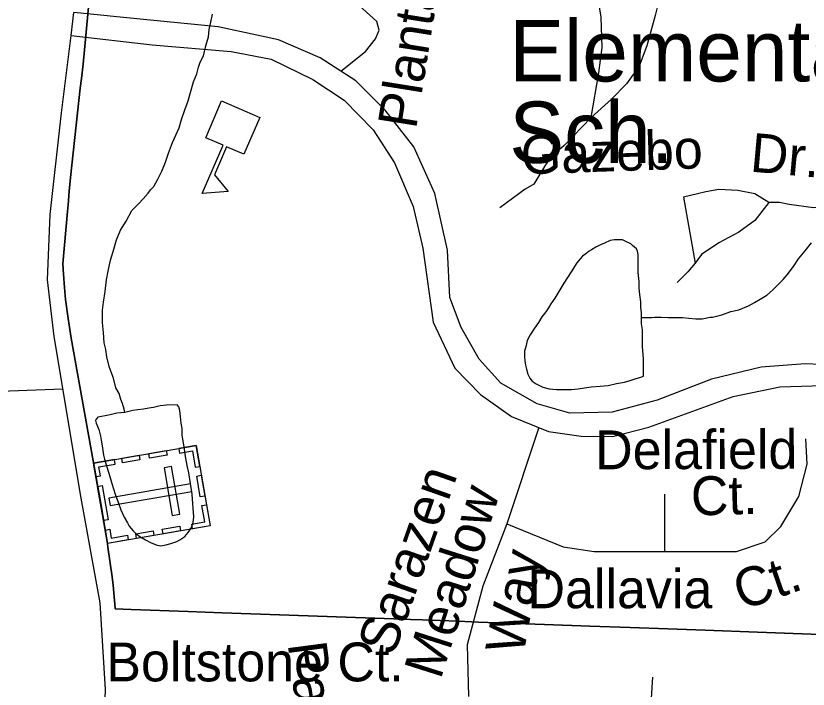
# Model space of a CAD drawing. Extents: x 2001466 to 2224147, y 644118 to 847247.
# Drawn here: x 2044922 to 2046859, y 749441 to 751088 of the extents above; entities that cross this region are included whole.
import ezdxf

# ---------------------------------------------------------------- set-up
doc = ezdxf.new("R2010")
doc.units = 0
for name, color, linetype in [('Exist Boundary Political City Limit New', 7, 'Continuous'), ('Exist Cultural Cemetery CELL', 7, 'Continuous'), ('Exist Cultural Educational Facility Elementary CELL', 7, 'Continuous'), ('Exist Cultural Educational Facility Elementary Label', 7, 'Continuous'), ('Exist Hydrographic Misc Water Feature', 7, 'Continuous'), ('Exist Road Non-System Type 51', 7, 'Continuous'), ('Exist Road Non-System Type 51 Label', 7, 'Continuous'), ('Exist Road Secondary Type 51 Attributed', 7, 'Continuous'), ('Exist Road Secondary Type 51 Divided Attributed', 7, 'Continuous'), ('Map Preparation Boundary City Limit Buffer Line', 7, 'Continuous')]:
    doc.layers.add(name, color=color, linetype=linetype)

msp = doc.modelspace()

# ---------------------------------------------------------------- linework, layer by layer
at = {"layer": 'Exist Boundary Political City Limit New'}
msp.add_lwpolyline([(2045102.9, 751145.1), (2045086.2, 750969.9), (2045082.1, 750934.9), (2045079.5, 750911.3), (2045055.8, 750692.8), (2045052.5, 750659.2), (2045050.1, 750625.8), (2045048.6, 750609.6), (2045037.1, 750481.5), (2045038.4, 750456.5), (2045040.9, 750423.5), (2045043.6, 750394.8), (2045049.6, 750347.9), (2045057.2, 750299.9), (2045105.2, 750032), (2045116.8, 749967.9), (2045129.8, 749895.4), (2045145.9, 749796.8), (2045146.9, 749789.1), (2045157.1, 749716.1), (2045159.9, 749695.8), (2045164.6, 749639.9), (2045164.9, 749638.3), (2045203.5, 749636.6), (2045343.6, 749631.6), (2045426.4, 749628.5), (2045496.4, 749625.9), (2045566.2, 749623.4), (2045636.2, 749620.9), (2045706.2, 749618.3), (2045776.1, 749615.8), (2045846.1, 749613.2), (2045857.8, 749612.8), (2045916.1, 749610.7), (2046002.9, 749607.5), (2046053, 749605.7), (2046214.6, 749599.8), (2046325.4, 749595.8), (2046424.2, 749592.2), (2046515.6, 749588.8), (2046607.1, 749585.5), (2046735, 749580.9), (2046888.4, 749575.2)], dxfattribs=at)
at = {"layer": 'Exist Cultural Cemetery CELL'}
for points in [[(2045362.7, 750037.5), (2045396.6, 749841.3), (2045145.7, 749797.9), (2045111.8, 749994.1)], [(2045320.1, 750030.1), (2045322, 750018.9), (2045353.7, 750024.4), (2045360.6, 749984.4), (2045371.6, 749986.3), (2045362.7, 750037.5)], [(2045180.7, 750006.1), (2045223.4, 750013.4), (2045225.4, 750002.2), (2045182.7, 749994.8)], [(2045247, 750017.5), (2045289.7, 750024.9), (2045291.6, 750013.6), (2045248.9, 750006.3)], [(2045117.5, 749961.5), (2045128.8, 749963.5), (2045125.1, 749985.2), (2045164.9, 749992.1), (2045163, 750003), (2045111.9, 749994.2)], [(2045302.6, 749985.7), (2045284.2, 749982.5), (2045304.3, 749866.5), (2045322.7, 749869.6)], [(2045375.3, 749964.5), (2045384.1, 749913.4), (2045372.9, 749911.5), (2045364.1, 749962.5)], [(2045132.9, 749939.5), (2045147.4, 749855.8), (2045136.1, 749853.9), (2045121.7, 749937.5)], [(2045352.4, 749925), (2045349.2, 749943.5), (2045149.4, 749908.9), (2045152.6, 749890.5)], [(2045353.9, 749833.8), (2045352, 749845), (2045383.7, 749850.5), (2045376.8, 749890.5), (2045387.8, 749892.4), (2045396.6, 749841.2)], [(2045280, 749832.6), (2045322.6, 749840), (2045324.6, 749828.8), (2045281.9, 749821.4)], [(2045140.1, 749830.6), (2045151.4, 749832.5), (2045155.1, 749810.9), (2045195, 749817.7), (2045196.9, 749806.8), (2045145.7, 749797.9)], [(2045215, 749821.4), (2045257.7, 749828.8), (2045259.6, 749817.6), (2045216.9, 749810.2)]]:
    msp.add_lwpolyline(points, close=True, dxfattribs=at)
at = {"layer": 'Exist Cultural Educational Facility Elementary CELL'}
msp.add_lwpolyline([(2045518.3, 750839.9), (2045479.6, 750749.9), (2045437.3, 750768.1), (2045407.7, 750699.1), (2045441.3, 750658.2), (2045377.7, 750653.8), (2045428.5, 750771.9), (2045386.2, 750790.1), (2045424.9, 750880)], close=True, dxfattribs=at)
at = {"layer": 'Exist Hydrographic Misc Water Feature'}
for points in [[(2045188.5, 750118.3), (2045186.4, 750126.2), (2045182.3, 750140.2), (2045178.4, 750150.2), (2045174.3, 750164.2), (2045166.5, 750178.3), (2045160.4, 750202.4), (2045156.5, 750212.3), (2045150.1, 750230.3), (2045144.4, 750254.4), (2045142.1, 750272.1), (2045138, 750288.1), (2045136, 750314), (2045134.1, 750338.2), (2045133.9, 750368.3), (2045136, 750388.3), (2045139.9, 750414), (2045143.8, 750442.2), (2045147.9, 750463.9), (2045153.4, 750490.3), (2045159.7, 750512.1), (2045167.7, 750540), (2045177.6, 750564.1), (2045191.5, 750586.3), (2045205.7, 750612.2), (2045221.5, 750628.4), (2045233.4, 750640.4), (2045245.5, 750654.4), (2045251.4, 750662.4), (2045259.6, 750670.5), (2045269.4, 750688.5), (2045279.1, 750708.5), (2045287.5, 750730.4), (2045294.9, 750752.4), (2045305.1, 750778.4), (2045313.3, 750796.6), (2045320.9, 750814.5), (2045326.9, 750834.3), (2045335.1, 750858.6), (2045343.1, 750880.5), (2045348.8, 750900.3), (2045356.6, 750926.4), (2045364.6, 750946.6), (2045368.7, 750962.7), (2045372.8, 750974.6), (2045381, 750990.4), (2045386.7, 751014.7), (2045392.9, 751036.5), (2045394.5, 751054.5), (2045398.4, 751072.5), (2045402.5, 751092.6)], [(2046451.6, 750350.5), (2046451.8, 750362.7), (2046449.7, 750374.8), (2046449.7, 750388.5), (2046447.7, 750406.7), (2046445.6, 750422.4), (2046445.8, 750438.6), (2046443.6, 750460.5), (2046443.4, 750482.8), (2046443.6, 750494.5), (2046443.6, 750504.7), (2046441.5, 750512.7), (2046439.7, 750518.7), (2046429.4, 750526.7), (2046425.5, 750530.6), (2046413.2, 750536.5), (2046405.4, 750540.5), (2046397.4, 750540.5), (2046385.3, 750540.2), (2046375.3, 750538.6), (2046361.1, 750532.6), (2046351.5, 750528.4), (2046339.6, 750522.5), (2046329.6, 750516.3), (2046323.4, 750512.4), (2046315.6, 750506.3), (2046307.4, 750500.2), (2046301.3, 750494.2), (2046293.7, 750484.4), (2046279.3, 750462.3), (2046261.5, 750434.1), (2046239.8, 750398.1), (2046229.7, 750384.2), (2046223.8, 750374.1), (2046218, 750364.1), (2046208, 750352.2), (2046200, 750338), (2046189.9, 750324.1), (2046179.7, 750308.2), (2046171.9, 750294), (2046169.8, 750282.1), (2046165.7, 750268.1), (2046165.9, 750253.9), (2046166.1, 750244.2), (2046167.8, 750234.2), (2046170, 750224.1), (2046173.9, 750212.1), (2046178.2, 750202.2), (2046184.2, 750194.4), (2046194.2, 750188.4), (2046210.2, 750180.3), (2046226.2, 750176.2), (2046244.1, 750174.3), (2046261.9, 750174.4), (2046280.4, 750174.5), (2046296.4, 750176.1), (2046311.9, 750178.6), (2046328.1, 750180.6), (2046350.1, 750182.6), (2046370.4, 750184.4), (2046390.1, 750188.7), (2046409.9, 750192.6), (2046424.1, 750196.5), (2046436, 750200.8), (2046449.7, 750204.8), (2046456.1, 750206.7), (2046456.1, 750216.8), (2046456.1, 750250.5), (2046454, 750278.8), (2046454, 750306.7), (2046453.8, 750320.6), (2046451.8, 750334.7), (2046451.6, 750350.5)], [(2046451.6, 750350.5), (2046475.8, 750350.5), (2046484, 750350.9), (2046499.6, 750350.9), (2046517.8, 750350.6), (2046527.6, 750350.7), (2046537.9, 750350.8), (2046551.8, 750350.7), (2046567.6, 750348.7), (2046584, 750347.1), (2046599.8, 750347.1), (2046619.5, 750351), (2046625.5, 750350.9), (2046647.6, 750356.9), (2046669.8, 750364.9), (2046689.6, 750369.2), (2046713.4, 750379), (2046727.6, 750387.4), (2046741.7, 750395.4), (2046757.7, 750405.1), (2046771.7, 750417.2), (2046785.4, 750431.3), (2046797.7, 750443.3), (2046807.8, 750455.1), (2046823.3, 750475.5), (2046835.4, 750493.5), (2046851.4, 750513.4), (2046867.4, 750533.3)], [(2045188.5, 750118.3), (2045168.6, 750116.4), (2045152.6, 750112.3), (2045140.3, 750110.2), (2045122.6, 750106.3), (2045118.5, 750102.1), (2045116.7, 750098.3), (2045118.1, 750092.4), (2045124.5, 750076.4), (2045128.6, 750060.4), (2045130.2, 750050.4), (2045132.7, 750036.2), (2045136.6, 750014.1), (2045138.8, 750004.1), (2045142.7, 749990.1), (2045148.9, 749970.1), (2045156.9, 749944.2), (2045164.9, 749918.2), (2045172.7, 749896.3), (2045178.8, 749880.3), (2045187, 749862.5), (2045194.8, 749848.3), (2045198.9, 749840.4), (2045209, 749828.3), (2045214.7, 749822.6), (2045225, 749814.6), (2045239.3, 749806.3), (2045251, 749800.4), (2045264.9, 749794.7), (2045275.2, 749792.3), (2045289.1, 749794.7), (2045303.1, 749798.6), (2045315.2, 749802.5), (2045323, 749806.6), (2045334.9, 749814.5), (2045343.1, 749824.6), (2045351.1, 749836.8), (2045355.2, 749848.8), (2045357, 749862.7), (2045354.8, 749894.6), (2045352.7, 749918.5), (2045348.6, 749944.7), (2045344.7, 749970.4), (2045340.6, 749988.5), (2045336.5, 750010.5), (2045334.5, 750028.7), (2045330.6, 750048.4), (2045328.7, 750062.5), (2045328.5, 750078.7), (2045326.5, 750092.4), (2045324.4, 750108.6), (2045322.6, 750122.6), (2045320.3, 750132.3), (2045316.4, 750136.6), (2045290.4, 750136.4), (2045274.4, 750134.4), (2045258.4, 750130.3), (2045246.7, 750128.5), (2045234.4, 750126.3), (2045220.4, 750124.4), (2045208.1, 750122.6), (2045188.5, 750118.3)]]:
    msp.add_lwpolyline(points, dxfattribs=at)
at = {"layer": 'Exist Road Non-System Type 51'}
for points in [[(2045716.4, 750953), (2045777.1, 751001.2), (2045801.3, 751031.9), (2045809.9, 751053.3), (2045804.7, 751074.7), (2045753.5, 751120.8), (2045721.8, 751145.6), (2045709.5, 751159.9), (2045709.5, 751178.1), (2045735.5, 751209.3), (2045792.7, 751266.6), (2045822.7, 751308.1), (2045832.1, 751347.4), (2045830.4, 751457.7)], [(2046328.3, 750839.4), (2046346.9, 750948.8), (2046355.2, 751010.8), (2046353.1, 751085.1), (2046344.9, 751136.7), (2046338.7, 751173.9), (2046342.8, 751206.9), (2046357.2, 751283.3)], [(2046521.1, 751180.1), (2046505.8, 751161.5), (2046497.5, 751138.8), (2046485.2, 751089.2), (2046464.5, 751014.9), (2046445.9, 750965.3), (2046415, 750922), (2046377.9, 750884.8), (2046328.3, 750839.4)], [(2046328.3, 750839.4), (2046262.3, 750771.3), (2046231.4, 750744.4), (2046216.9, 750723.8), (2046188, 750676.3)], [(2046188, 750676.3), (2046167.4, 750663.9), (2046105.5, 750618.5)], [(2046762.7, 750632), (2046728.9, 750652.9), (2046687.2, 750660.7), (2046640.3, 750663.3), (2046609, 750658.1), (2046588.1, 750652.9), (2046554.2, 750645.1), (2046582.9, 750483.4)], [(2046762.7, 750632), (2046728.9, 750587.7), (2046689.8, 750559), (2046640.3, 750532.9), (2046598.6, 750504.2), (2046582.9, 750483.4), (2046564.7, 750462.5), (2046538.6, 750436.4)], [(2046979.1, 750621.6), (2046872.2, 750619), (2046812.3, 750626.8), (2046788.8, 750632), (2046762.7, 750632)], [(2044775.1, 750166.4), (2045037, 750176.1)], [(2046200.7, 750081.4), (2046122.1, 749845.5)], [(2046508.4, 749778.1), (2046684, 749778.1), (2046754.2, 749801.5), (2046792.3, 749839.6), (2046836.2, 749912.8), (2046856.7, 749991.9), (2046853.7, 750053.4)], [(2046508.4, 749778.1), (2046508.4, 749918.7)], [(2046122.1, 749845.5), (2046063.6, 749693.2), (2046025.6, 749549.7), (2046028.5, 749423.8)], [(2046122.1, 749845.5), (2046259.7, 749789.8), (2046335.8, 749778.1), (2046508.4, 749778.1)], [(2046350.4, 749046.6), (2046388.4, 749187.2), (2046426.5, 749283.8), (2046473.3, 749380.4), (2046479.1, 749471.2)]]:
    msp.add_lwpolyline(points, dxfattribs=at)
at = {"layer": 'Exist Road Secondary Type 51 Attributed'}
for points in [[(2045056.8, 751039.7), (2045063.9, 751096.7)], [(2044882, 746513.3), (2044899.7, 747341.1), (2044874, 747895.1), (2044859.5, 748105.2), (2044894.9, 748222.8), (2044970.5, 748477.2), (2045065.5, 748828.3), (2045123.4, 749061), (2045133.1, 749226.9), (2045141.1, 749441), (2045128.2, 749652.8), (2045081.6, 749908.9), (2045015.6, 750304.2), (2044999.5, 750442.7), (2045005.9, 750602.1), (2045033.3, 750850.9), (2045056.8, 751039.7)]]:
    msp.add_lwpolyline(points, dxfattribs=at)
at = {"layer": 'Exist Road Secondary Type 51 Divided Attributed'}
for points in [[(2047004.7, 750230.9), (2046851.9, 750237), (2046744.1, 750228.9), (2046622.6, 750199.9), (2046489.8, 750148.4), (2046379.6, 750119), (2046276.6, 750116.6), (2046196.1, 750139.1), (2046107.6, 750189.9), (2046054.5, 750248.6), (2046011, 750326.3), (2045982.9, 750399.6), (2045977.2, 750514.8), (2045945.9, 750653.7), (2045895.2, 750768), (2045825.2, 750857.8), (2045752.8, 750929.4), (2045665.9, 750985.8), (2045563.7, 751029.3), (2045416.4, 751061.1), (2045233.8, 751079.6), (2045063.9, 751096.7)], [(2045056.8, 751039.7), (2045255.5, 751017.2), (2045448.6, 751001.1), (2045546, 750982.2), (2045648.2, 750932.3), (2045724.6, 750882.3), (2045795.4, 750809.1), (2045847.7, 750728.9), (2045893.6, 750621.8), (2045916.9, 750520.4), (2045942.6, 750338.8), (2045994.9, 750226.9), (2046057.7, 750162.5), (2046134.1, 750108.1), (2046224.3, 750071.9), (2046303.9, 750060.6), (2046380.4, 750059), (2046469.7, 750082.4), (2046675.7, 750157.6), (2046789.9, 750181), (2046921.9, 750185)]]:
    msp.add_lwpolyline(points, dxfattribs=at)
at = {"layer": 'Map Preparation Boundary City Limit Buffer Line'}
for points in [[(2045102.9, 751145.1), (2045086.2, 750969.9), (2045082.1, 750934.9), (2045079.5, 750911.3), (2045055.8, 750692.8), (2045052.5, 750659.2), (2045050.1, 750625.8), (2045048.6, 750609.6), (2045037.1, 750481.5), (2045038.4, 750456.5), (2045040.9, 750423.5), (2045043.6, 750394.8), (2045049.6, 750347.9), (2045057.2, 750299.9), (2045105.2, 750032), (2045116.8, 749967.9), (2045129.8, 749895.4), (2045145.9, 749796.8), (2045146.9, 749789.1), (2045157.1, 749716.1), (2045159.9, 749695.8), (2045164.6, 749639.9), (2045164.9, 749638.3), (2045203.5, 749636.6), (2045343.6, 749631.6), (2045426.4, 749628.5), (2045496.4, 749625.9), (2045566.2, 749623.4), (2045636.2, 749620.9), (2045706.2, 749618.3), (2045776.1, 749615.8), (2045846.1, 749613.2), (2045857.8, 749612.8), (2045916.1, 749610.7), (2046002.9, 749607.5), (2046053, 749605.7), (2046214.6, 749599.8), (2046325.4, 749595.8), (2046424.2, 749592.2), (2046515.6, 749588.8), (2046607.1, 749585.5), (2046735, 749580.9), (2046888.4, 749575.2)], [(2046888.4, 749575.2), (2046735, 749580.9), (2046607.1, 749585.5), (2046515.6, 749588.8), (2046424.2, 749592.2), (2046325.4, 749595.8), (2046214.6, 749599.8), (2046053, 749605.7), (2046002.9, 749607.5), (2045916.1, 749610.7), (2045857.8, 749612.8), (2045846.1, 749613.2), (2045776.1, 749615.8), (2045706.2, 749618.3), (2045636.2, 749620.9), (2045566.2, 749623.4), (2045496.4, 749625.9), (2045426.4, 749628.5), (2045343.6, 749631.6), (2045203.5, 749636.6), (2045164.9, 749638.3), (2045164.6, 749639.9), (2045159.9, 749695.8), (2045157.1, 749716.1), (2045146.9, 749789.1), (2045145.9, 749796.8), (2045129.8, 749895.4), (2045116.8, 749967.9), (2045105.2, 750032), (2045057.2, 750299.9), (2045049.6, 750347.9), (2045043.6, 750394.8), (2045040.9, 750423.5), (2045038.4, 750456.5), (2045037.1, 750481.5), (2045048.6, 750609.6), (2045050.1, 750625.8), (2045052.5, 750659.2), (2045055.8, 750692.8), (2045079.5, 750911.3), (2045082.1, 750934.9), (2045086.2, 750969.9), (2045102.9, 751145.1)]]:
    msp.add_lwpolyline(points, dxfattribs=at)

# ---------------------------------------------------------------- texts
at = {"layer": 'Exist Cultural Educational Facility Elementary Label'}
for s, p in [('Elementary', (2046128.4, 750927.7)), ('Sch.', (2046128.4, 750728.5))]:
    msp.add_text(s, height=150, dxfattribs=at).set_placement(p)
at = {"layer": 'Exist Road Non-System Type 51 Label'}
for s, rotation, p in [('Plantation Park Ct.', 80.9134, (2045900.2, 750809.2)), ('Gazebo', 1.9518, (2046157.9, 750700.4)), ('Dr.', 354.8905, (2046715.2, 750707.5)), ('Delafield', 0.1811, (2046338.4, 749979.1)), ('Sarazen', 70.5506, (2045844.8, 749519.2)), ('Ct.', 1.4787, (2046573.5, 749866)), ('Meadow', 72.3534, (2045960.3, 749462.9)), ('Way', 79.5222, (2046162.6, 749522.7)), ('Ct.', 19.1117, (2046696.8, 749633.7)), ('Palmer Meadow Ct.', 277.5045, (2045586.3, 749552.2))]:
    msp.add_text(s, height=95, rotation=rotation, dxfattribs=at).set_placement(p)
for s, p in [('Dallavia', (2046172.9, 749639.4)), ('Boltstone Ct.', (2045143.1, 749460.5))]:
    msp.add_text(s, height=95, dxfattribs=at).set_placement(p)

doc.saveas('drawing.dxf')
